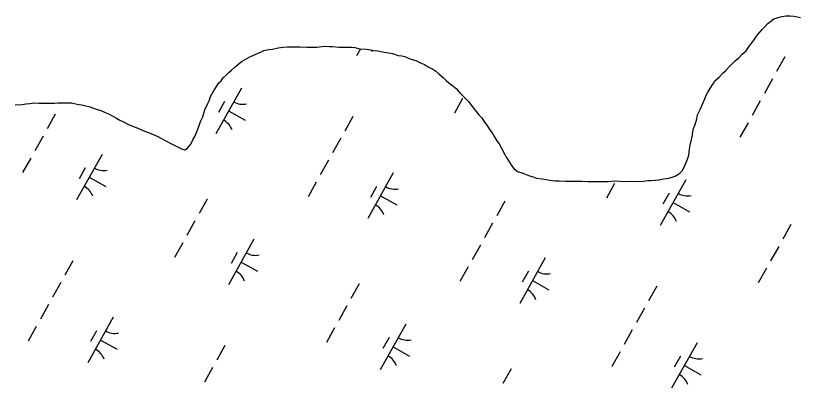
# Model space of a CAD drawing. Extents: x 3923531 to 3943530, y 207391 to 229799.
# Drawn here: x 3933192 to 3933941, y 210184 to 210540 of the extents above; entities that cross this region are included whole.
import ezdxf

# ---------------------------------------------------------------- set-up
doc = ezdxf.new("R2010")
doc.units = 0
doc.layers.add('V-TOPO-SHOR', color=7, linetype='Continuous')
doc.layers.add('V-WETL-SWMP', color=7, linetype='Continuous')

msp = doc.modelspace()

# ---------------------------------------------------------------- linework, layer by layer
at = {"layer": 'V-TOPO-SHOR'}
for points in [[(3933834.25, 210403.15), (3933835.62, 210407.11), (3933836.34, 210412.73), (3933837.04, 210416.69), (3933838.1, 210421.98), (3933839.14, 210426.27), (3933839.5, 210429.57), (3933840.2, 210432.55), (3933841.56, 210436.5), (3933843.28, 210441.78), (3933843.98, 210445.74), (3933846.7, 210451.34), (3933848.73, 210455.95), (3933850.77, 210460.9), (3933852.14, 210464.52), (3933853.82, 210467.15), (3933856.86, 210472.42), (3933858.88, 210475.37), (3933860.56, 210478), (3933864.57, 210481.6), (3933868.26, 210485.53), (3933870.6, 210487.82), (3933873.94, 210491.1), (3933877.63, 210495.03), (3933879.97, 210497.32), (3933883.32, 210500.26), (3933886.66, 210503.53), (3933890.34, 210506.81), (3933893.03, 210510.75), (3933895.04, 210513.04), (3933897.73, 210516.99), (3933899.75, 210519.94), (3933901.44, 210522.57), (3933905.79, 210527.16), (3933907.8, 210529.46), (3933911.15, 210533.06), (3933914.16, 210535.34), (3933916.83, 210537.3), (3933920.15, 210538.26), (3933923.14, 210539.22), (3933928.44, 210540.15), (3933932.09, 210540.44), (3933936.06, 210540.07), (3933942.33, 210538.68)], [(3933426.23, 210505.62), (3933429.23, 210507.24), (3933434.2, 210508.18), (3933437.51, 210508.48), (3933443.16, 210509.74), (3933447.46, 210510.36), (3933452.1, 210510.64), (3933456.4, 210510.59), (3933460.04, 210510.55), (3933463.69, 210510.51), (3933470.31, 210510.43), (3933474.61, 210510.39), (3933479.91, 210510.33), (3933487.53, 210511.24), (3933491.83, 210510.86), (3933495.14, 210510.82), (3933501.09, 210510.43), (3933504.4, 210510.39), (3933508.04, 210510.35), (3933513.01, 210510.3), (3933516.31, 210509.93), (3933521.27, 210508.88), (3933527.22, 210508.48), (3933531.52, 210507.77), (3933534.82, 210507.08), (3933538.46, 210506.71), (3933544.41, 210505.65), (3933548.37, 210504.94), (3933552.33, 210504.24), (3933557.61, 210502.52), (3933561.25, 210502.15), (3933564.22, 210501.46), (3933568.83, 210499.09), (3933574.77, 210497.7), (3933579.71, 210495), (3933583, 210493.64), (3933585.96, 210491.95), (3933590.9, 210489.25), (3933593.86, 210487.23), (3933596.48, 210484.88), (3933600.74, 210481.19), (3933603.69, 210478.51), (3933606.31, 210476.17), (3933609.92, 210473.48), (3933613.21, 210470.79), (3933616.8, 210466.78), (3933619.42, 210464.1), (3933622.04, 210461.1), (3933624.98, 210458.42), (3933628.58, 210453.74), (3933631.19, 210450.4), (3933634.78, 210445.73), (3933637.72, 210442.72), (3933639.68, 210439.72), (3933643.26, 210434.71), (3933645.54, 210431.38), (3933647.5, 210428.38), (3933650.1, 210424.04), (3933652.04, 210420.71), (3933654.33, 210418.04), (3933656.6, 210413.71), (3933659.85, 210407.72), (3933661.47, 210404.72), (3933664.4, 210399.72), (3933666.02, 210397.06), (3933668.31, 210394.38), (3933671.92, 210391.36), (3933676.87, 210389.99), (3933683.46, 210387.26), (3933686.75, 210386.23), (3933690.05, 210385.21), (3933695.34, 210384.48), (3933698.98, 210383.78), (3933702.61, 210383.08), (3933707.9, 210382.69), (3933711.54, 210382.65), (3933717.83, 210382.25), (3933722.13, 210382.21), (3933726.77, 210382.15), (3933733.72, 210382.08), (3933739.01, 210382.02), (3933743.64, 210381.97), (3933751.92, 210381.88), (3933758.21, 210381.81), (3933764.5, 210382.4), (3933774.76, 210381.96), (3933780.39, 210382.22), (3933785.35, 210381.84), (3933792.31, 210382.09), (3933796.29, 210382.71), (3933799.6, 210383.01), (3933803.58, 210383.29), (3933806.89, 210383.59), (3933811.53, 210384.53), (3933816.51, 210385.14), (3933819.83, 210386.09), (3933823.15, 210387.38), (3933827.15, 210389.99), (3933829.49, 210392.28), (3933832.2, 210397.88), (3933834.25, 210403.15)], [(3933191.64, 210455.24), (3933198.26, 210455.5), (3933202.24, 210456.12), (3933205.56, 210456.41), (3933210.2, 210457.02), (3933214.16, 210456.65), (3933219.46, 210456.92), (3933223.77, 210456.87), (3933229.39, 210456.81), (3933232.71, 210457.11), (3933237.01, 210457.06), (3933241.64, 210457.01), (3933245.61, 210456.96), (3933250.9, 210455.91), (3933255.19, 210455.2), (3933259.16, 210454.17), (3933262.13, 210453.47), (3933268.39, 210451.42), (3933273.67, 210449.7), (3933277.63, 210448.01), (3933280.92, 210446.65), (3933285.52, 210443.95), (3933288.49, 210442.59), (3933291.78, 210440.57), (3933295.07, 210438.88), (3933300.67, 210436.17), (3933304.62, 210434.47), (3933308.91, 210432.76), (3933315.16, 210430.05), (3933319.12, 210428.68), (3933323.41, 210426.98), (3933328.02, 210424.94), (3933330.98, 210423.25), (3933335.59, 210420.88), (3933340.52, 210418.18), (3933344.14, 210416.16), (3933347.44, 210414.8), (3933350.73, 210413.11), (3933353.7, 210412.08), (3933356.36, 210413.71), (3933359.72, 210417.64), (3933361.75, 210422.25), (3933363.77, 210425.54), (3933365.48, 210430.49), (3933367.18, 210434.44), (3933368.89, 210439.39), (3933370.93, 210443.67), (3933371.96, 210447.3), (3933372.98, 210450.27), (3933375.37, 210455.87), (3933377.05, 210459.16), (3933378.42, 210463.12), (3933380.79, 210467.72), (3933384.16, 210472.65), (3933386.18, 210476.27), (3933388.52, 210478.23), (3933390.53, 210480.86), (3933393.88, 210484.13), (3933396.22, 210486.42), (3933398.56, 210488.38), (3933401.91, 210491.66), (3933406.25, 210494.92), (3933408.59, 210496.88), (3933415.25, 210500.78), (3933418.24, 210502.07), (3933421.57, 210503.69), (3933426.23, 210505.62)]]:
    msp.add_lwpolyline(points, dxfattribs=at)
at = {"layer": 'V-WETL-SWMP'}
for p, q in [((3933914.16, 210535.34), (3933916.83, 210537.3)), ((3933916.83, 210537.3), (3933920.15, 210538.26)), ((3933920.15, 210538.26), (3933923.14, 210539.22)), ((3933923.14, 210539.22), (3933928.44, 210540.15)), ((3933928.44, 210540.15), (3933932.09, 210540.44)), ((3933932.09, 210540.44), (3933936.06, 210540.07)), ((3933936.06, 210540.07), (3933942.33, 210538.67)), ((3933905.79, 210527.16), (3933907.8, 210529.45)), ((3933907.8, 210529.45), (3933911.15, 210533.06)), ((3933911.15, 210533.06), (3933914.16, 210535.34)), ((3933899.75, 210519.94), (3933901.44, 210522.57)), ((3933901.44, 210522.57), (3933905.79, 210527.16)), ((3933895.04, 210513.04), (3933897.73, 210516.99)), ((3933897.73, 210516.99), (3933899.75, 210519.94)), ((3933426.23, 210505.62), (3933429.23, 210507.24)), ((3933429.23, 210507.24), (3933434.2, 210508.18)), ((3933434.2, 210508.18), (3933437.51, 210508.48)), ((3933437.51, 210508.48), (3933443.16, 210509.74)), ((3933443.16, 210509.74), (3933447.46, 210510.36)), ((3933447.46, 210510.36), (3933452.1, 210510.64)), ((3933452.1, 210510.64), (3933456.41, 210510.59)), ((3933456.41, 210510.59), (3933460.05, 210510.55)), ((3933460.05, 210510.55), (3933463.69, 210510.51)), ((3933463.69, 210510.51), (3933470.31, 210510.43)), ((3933470.31, 210510.43), (3933474.61, 210510.39)), ((3933474.61, 210510.39), (3933479.91, 210510.33)), ((3933479.91, 210510.33), (3933487.53, 210511.24)), ((3933487.53, 210511.24), (3933491.83, 210510.86)), ((3933491.83, 210510.86), (3933495.14, 210510.82)), ((3933495.14, 210510.82), (3933501.09, 210510.43)), ((3933501.09, 210510.43), (3933504.4, 210510.39)), ((3933504.4, 210510.39), (3933508.04, 210510.35)), ((3933508.04, 210510.35), (3933513.01, 210510.3)), ((3933513.01, 210510.3), (3933516.31, 210509.93)), ((3933516.31, 210509.93), (3933521.27, 210508.88)), ((3933521.62, 210508.86), (3933517.89, 210502.18)), ((3933521.27, 210508.88), (3933527.22, 210508.48)), ((3933527.22, 210508.48), (3933531.52, 210507.77)), ((3933531.52, 210507.77), (3933534.82, 210507.08)), ((3933534.82, 210507.08), (3933538.46, 210506.7)), ((3933886.66, 210503.53), (3933890.34, 210506.8)), ((3933890.34, 210506.8), (3933893.03, 210510.75)), ((3933893.03, 210510.75), (3933895.04, 210513.04)), ((3933408.59, 210496.88), (3933415.25, 210500.78)), ((3933415.25, 210500.78), (3933418.24, 210502.07)), ((3933418.24, 210502.07), (3933421.57, 210503.69)), ((3933421.57, 210503.69), (3933426.23, 210505.62)), ((3933538.46, 210506.7), (3933544.4, 210505.65)), ((3933544.4, 210505.65), (3933548.37, 210504.94)), ((3933548.37, 210504.94), (3933552.33, 210504.24)), ((3933552.33, 210504.24), (3933557.61, 210502.52)), ((3933557.61, 210502.52), (3933561.25, 210502.15)), ((3933561.25, 210502.15), (3933564.22, 210501.46)), ((3933564.22, 210501.46), (3933568.83, 210499.09)), ((3933879.97, 210497.32), (3933883.31, 210500.26)), ((3933883.31, 210500.26), (3933886.66, 210503.53)), ((3933927.35, 210500.99), (3933919.55, 210487.02)), ((3933401.91, 210491.66), (3933406.25, 210494.92)), ((3933406.25, 210494.92), (3933408.59, 210496.88)), ((3933568.83, 210499.09), (3933574.77, 210497.7)), ((3933574.77, 210497.7), (3933579.71, 210495)), ((3933579.71, 210495), (3933583, 210493.64)), ((3933583, 210493.64), (3933585.96, 210491.95)), ((3933585.96, 210491.95), (3933590.9, 210489.25)), ((3933873.95, 210491.1), (3933877.63, 210495.03)), ((3933877.63, 210495.03), (3933879.97, 210497.32)), ((3933393.88, 210484.13), (3933396.22, 210486.42)), ((3933396.22, 210486.42), (3933398.56, 210488.38)), ((3933398.56, 210488.38), (3933401.91, 210491.66)), ((3933590.9, 210489.25), (3933593.85, 210487.23)), ((3933593.85, 210487.23), (3933596.48, 210484.88)), ((3933596.48, 210484.88), (3933600.74, 210481.19)), ((3933864.57, 210481.6), (3933868.26, 210485.53)), ((3933868.26, 210485.53), (3933870.6, 210487.82)), ((3933870.6, 210487.82), (3933873.95, 210491.1)), ((3933386.18, 210476.27), (3933388.52, 210478.23)), ((3933388.52, 210478.23), (3933390.54, 210480.86)), ((3933390.54, 210480.86), (3933393.88, 210484.13)), ((3933600.74, 210481.19), (3933603.69, 210478.51)), ((3933603.69, 210478.51), (3933606.31, 210476.17)), ((3933858.88, 210475.37), (3933860.56, 210478)), ((3933860.56, 210478), (3933864.57, 210481.6)), ((3933915.65, 210480.04), (3933907.84, 210466.07)), ((3933380.79, 210467.72), (3933384.16, 210472.65)), ((3933407.87, 210471.18), (3933383.48, 210427.53)), ((3933384.16, 210472.65), (3933386.18, 210476.27)), ((3933606.31, 210476.17), (3933609.92, 210473.48)), ((3933609.92, 210473.48), (3933613.21, 210470.79)), ((3933613.21, 210470.79), (3933616.8, 210466.78)), ((3933853.82, 210467.15), (3933856.86, 210472.42)), ((3933856.86, 210472.42), (3933858.88, 210475.37)), ((3933377.06, 210459.16), (3933378.42, 210463.12)), ((3933378.42, 210463.12), (3933380.79, 210467.72)), ((3933616.8, 210466.78), (3933619.42, 210464.1)), ((3933619.42, 210464.1), (3933622.04, 210461.1)), ((3933850.77, 210460.9), (3933852.14, 210464.52)), ((3933852.14, 210464.52), (3933853.82, 210467.15)), ((3933191.64, 210455.24), (3933198.26, 210455.5)), ((3933198.26, 210455.5), (3933202.24, 210456.12)), ((3933202.24, 210456.12), (3933205.55, 210456.41)), ((3933205.55, 210456.41), (3933210.2, 210457.02)), ((3933210.2, 210457.02), (3933214.16, 210456.65)), ((3933214.16, 210456.65), (3933219.46, 210456.92)), ((3933219.46, 210456.92), (3933223.77, 210456.87)), ((3933223.77, 210456.87), (3933229.39, 210456.81)), ((3933229.39, 210456.81), (3933232.71, 210457.11)), ((3933232.71, 210457.11), (3933237.01, 210457.06)), ((3933237.01, 210457.06), (3933241.64, 210457.01)), ((3933241.64, 210457.01), (3933245.61, 210456.96)), ((3933245.61, 210456.96), (3933250.9, 210455.91)), ((3933250.9, 210455.91), (3933255.19, 210455.2)), ((3933255.19, 210455.2), (3933259.16, 210454.17)), ((3933372.98, 210450.27), (3933375.36, 210455.87)), ((3933375.36, 210455.87), (3933377.06, 210459.16)), ((3933391.86, 210458.36), (3933386.01, 210447.88)), ((3933619.4, 210461.17), (3933611.59, 210447.2)), ((3933622.04, 210461.1), (3933624.98, 210458.42)), ((3933624.98, 210458.42), (3933628.58, 210453.74)), ((3933846.7, 210451.34), (3933848.73, 210455.95)), ((3933848.73, 210455.95), (3933850.77, 210460.9)), ((3933903.94, 210459.08), (3933896.14, 210445.12)), ((3933259.16, 210454.17), (3933262.13, 210453.47)), ((3933262.13, 210453.47), (3933268.39, 210451.42)), ((3933268.39, 210451.42), (3933273.67, 210449.7)), ((3933273.67, 210449.7), (3933277.62, 210448)), ((3933277.62, 210448), (3933280.92, 210446.65)), ((3933370.93, 210443.67), (3933371.96, 210447.3)), ((3933371.96, 210447.3), (3933372.98, 210450.27)), ((3933395.67, 210449.36), (3933411.39, 210440.58)), ((3933628.58, 210453.74), (3933631.19, 210450.4)), ((3933631.19, 210450.4), (3933634.78, 210445.73)), ((3933843.98, 210445.74), (3933846.7, 210451.34)), ((3933229.99, 210446.24), (3933222.18, 210432.27)), ((3933280.92, 210446.65), (3933285.52, 210443.95)), ((3933285.52, 210443.95), (3933288.49, 210442.59)), ((3933288.49, 210442.59), (3933291.78, 210440.57)), ((3933291.78, 210440.57), (3933295.07, 210438.88)), ((3933367.18, 210434.44), (3933368.89, 210439.39)), ((3933368.89, 210439.39), (3933370.93, 210443.67)), ((3933514.53, 210444.15), (3933506.73, 210430.18)), ((3933634.78, 210445.73), (3933637.72, 210442.72)), ((3933637.72, 210442.72), (3933639.68, 210439.72)), ((3933639.68, 210439.72), (3933643.26, 210434.71)), ((3933841.57, 210436.5), (3933843.28, 210441.78)), ((3933843.28, 210441.78), (3933843.98, 210445.74)), ((3933295.07, 210438.88), (3933300.67, 210436.17)), ((3933300.67, 210436.17), (3933304.62, 210434.47)), ((3933304.62, 210434.47), (3933308.91, 210432.76)), ((3933308.91, 210432.76), (3933315.16, 210430.05)), ((3933365.48, 210430.49), (3933367.18, 210434.44)), ((3933643.26, 210434.71), (3933645.54, 210431.38)), ((3933839.5, 210429.57), (3933840.2, 210432.55)), ((3933840.2, 210432.55), (3933841.57, 210436.5)), ((3933892.24, 210438.13), (3933884.43, 210424.16)), ((3933218.28, 210425.29), (3933210.48, 210411.32)), ((3933315.16, 210430.05), (3933319.12, 210428.68)), ((3933319.12, 210428.68), (3933323.41, 210426.98)), ((3933323.41, 210426.98), (3933328.02, 210424.94)), ((3933328.02, 210424.94), (3933330.98, 210423.25)), ((3933361.75, 210422.25), (3933363.77, 210425.54)), ((3933363.77, 210425.54), (3933365.48, 210430.49)), ((3933645.54, 210431.38), (3933647.5, 210428.38)), ((3933647.5, 210428.38), (3933650.1, 210424.04)), ((3933838.1, 210421.98), (3933839.14, 210426.27)), ((3933839.14, 210426.27), (3933839.5, 210429.57)), ((3933330.98, 210423.25), (3933335.59, 210420.89)), ((3933335.59, 210420.89), (3933340.52, 210418.18)), ((3933340.52, 210418.18), (3933344.14, 210416.16)), ((3933356.36, 210413.71), (3933359.72, 210417.64)), ((3933359.72, 210417.64), (3933361.75, 210422.25)), ((3933502.83, 210423.2), (3933495.02, 210409.23)), ((3933650.1, 210424.04), (3933652.05, 210420.71)), ((3933652.05, 210420.71), (3933654.33, 210418.04)), ((3933654.33, 210418.04), (3933656.6, 210413.71)), ((3933837.04, 210416.69), (3933838.1, 210421.98)), ((3933344.14, 210416.16), (3933347.44, 210414.8)), ((3933347.44, 210414.8), (3933350.73, 210413.11)), ((3933350.73, 210413.11), (3933353.7, 210412.08)), ((3933353.7, 210412.08), (3933356.36, 210413.71)), ((3933656.6, 210413.71), (3933659.85, 210407.72)), ((3933835.62, 210407.11), (3933836.34, 210412.73)), ((3933836.34, 210412.73), (3933837.04, 210416.69)), ((3933206.58, 210404.33), (3933198.77, 210390.37)), ((3933274.67, 210407.87), (3933250.28, 210364.22)), ((3933491.12, 210402.25), (3933483.32, 210388.28)), ((3933659.85, 210407.72), (3933661.47, 210404.72)), ((3933661.47, 210404.72), (3933664.39, 210399.72)), ((3933832.2, 210397.88), (3933834.25, 210403.15)), ((3933834.25, 210403.15), (3933835.62, 210407.11)), ((3933258.66, 210395.05), (3933252.81, 210384.57)), ((3933664.39, 210399.72), (3933666.02, 210397.06)), ((3933666.02, 210397.06), (3933668.31, 210394.38)), ((3933829.49, 210392.28), (3933832.2, 210397.88)), ((3933553.08, 210390.06), (3933528.7, 210346.41)), ((3933668.31, 210394.38), (3933671.92, 210391.36)), ((3933671.92, 210391.36), (3933676.87, 210389.99)), ((3933676.87, 210389.99), (3933683.46, 210387.26)), ((3933683.46, 210387.26), (3933686.75, 210386.23)), ((3933819.83, 210386.09), (3933823.15, 210387.38)), ((3933823.15, 210387.38), (3933827.15, 210389.99)), ((3933827.15, 210389.99), (3933829.49, 210392.28)), ((3933262.47, 210386.05), (3933278.19, 210377.27)), ((3933479.42, 210381.3), (3933471.61, 210367.33)), ((3933686.75, 210386.23), (3933690.05, 210385.21)), ((3933690.05, 210385.21), (3933695.34, 210384.48)), ((3933695.34, 210384.48), (3933698.98, 210383.78)), ((3933698.98, 210383.78), (3933702.61, 210383.08)), ((3933702.61, 210383.08), (3933707.9, 210382.69)), ((3933707.9, 210382.69), (3933711.54, 210382.65)), ((3933711.54, 210382.65), (3933717.83, 210382.25)), ((3933717.83, 210382.25), (3933722.13, 210382.21)), ((3933722.13, 210382.21), (3933726.76, 210382.15)), ((3933726.76, 210382.15), (3933733.71, 210382.08)), ((3933733.71, 210382.08), (3933739.01, 210382.02)), ((3933739.01, 210382.02), (3933743.64, 210381.97)), ((3933743.64, 210381.97), (3933751.92, 210381.88)), ((3933751.92, 210381.88), (3933758.21, 210381.81)), ((3933764.61, 210380.04), (3933756.81, 210366.08)), ((3933758.21, 210381.81), (3933764.5, 210382.4)), ((3933764.5, 210382.4), (3933774.76, 210381.96)), ((3933774.76, 210381.96), (3933780.39, 210382.22)), ((3933780.39, 210382.22), (3933785.35, 210381.84)), ((3933785.35, 210381.84), (3933792.31, 210382.09)), ((3933792.31, 210382.09), (3933796.29, 210382.71)), ((3933796.29, 210382.71), (3933799.6, 210383.01)), ((3933799.6, 210383.01), (3933803.58, 210383.29)), ((3933803.58, 210383.29), (3933806.89, 210383.59)), ((3933806.89, 210383.59), (3933811.53, 210384.53)), ((3933832.7, 210383.58), (3933808.31, 210339.93)), ((3933811.53, 210384.53), (3933816.5, 210385.14)), ((3933816.5, 210385.14), (3933819.83, 210386.09)), ((3933537.08, 210377.24), (3933531.23, 210366.76)), ((3933375.2, 210365.11), (3933367.4, 210351.15)), ((3933540.89, 210368.24), (3933556.6, 210359.46)), ((3933816.7, 210370.76), (3933810.85, 210360.28)), ((3933659.74, 210363.03), (3933651.94, 210349.06)), ((3933820.51, 210361.76), (3933836.22, 210352.98)), ((3933363.5, 210344.16), (3933355.69, 210330.19)), ((3933648.04, 210342.08), (3933640.24, 210328.11)), ((3933933.24, 210340.82), (3933925.43, 210326.86)), ((3933351.79, 210323.21), (3933343.99, 210309.24)), ((3933419.88, 210326.75), (3933395.49, 210283.1)), ((3933636.33, 210321.12), (3933628.53, 210307.16)), ((3933921.53, 210319.87), (3933913.73, 210305.9)), ((3933403.88, 210313.92), (3933398.03, 210303.45)), ((3933246.92, 210306.19), (3933239.12, 210292.22)), ((3933407.69, 210304.92), (3933423.4, 210296.14)), ((3933698.29, 210308.94), (3933673.91, 210265.29)), ((3933624.63, 210300.17), (3933616.83, 210286.2)), ((3933909.83, 210298.92), (3933902.02, 210284.95)), ((3933682.29, 210296.11), (3933676.44, 210285.64)), ((3933235.22, 210285.24), (3933227.42, 210271.27)), ((3933520.42, 210283.99), (3933512.61, 210270.02)), ((3933686.1, 210287.11), (3933701.82, 210278.33)), ((3933804.96, 210281.9), (3933797.16, 210267.94)), ((3933223.51, 210264.29), (3933215.71, 210250.32)), ((3933508.71, 210263.04), (3933500.91, 210249.07)), ((3933793.25, 210260.95), (3933785.45, 210246.98)), ((3933285.47, 210252.1), (3933261.09, 210208.45)), ((3933565.09, 210245.62), (3933540.71, 210201.97)), ((3933211.81, 210243.34), (3933204.01, 210229.37)), ((3933269.47, 210239.28), (3933263.62, 210228.8)), ((3933497.01, 210242.08), (3933489.2, 210228.12)), ((3933781.55, 210240), (3933773.74, 210226.03)), ((3933273.28, 210230.27), (3933289, 210221.5)), ((3933549.09, 210232.8), (3933543.24, 210222.32)), ((3933392.14, 210225.07), (3933384.34, 210211.1)), ((3933552.9, 210223.8), (3933568.62, 210215.02)), ((3933843.51, 210227.81), (3933819.12, 210184.16)), ((3933769.84, 210219.05), (3933762.04, 210205.08)), ((3933827.51, 210214.99), (3933821.65, 210204.51)), ((3933380.43, 210204.12), (3933372.63, 210190.15)), ((3933665.63, 210202.86), (3933657.83, 210188.9)), ((3933831.32, 210205.99), (3933847.03, 210197.21))]:
    msp.add_line(p, q, dxfattribs=at)
for centre, start, end in [((3933516.82, 210499.78), 20.03808, 26.12894), ((3933409.35, 210473.36), 240.03808, 281.58174), ((3933382.41, 210425.13), 20.03808, 61.58174), ((3933276.15, 210410.04), 240.03808, 281.58174), ((3933249.21, 210361.82), 20.03808, 61.58174), ((3933554.57, 210392.23), 240.03808, 281.58174), ((3933834.19, 210385.76), 240.03808, 281.58174), ((3933527.62, 210344.01), 20.03808, 61.58174), ((3933807.24, 210337.53), 20.03808, 61.58174), ((3933421.37, 210328.92), 240.03808, 281.58174), ((3933394.42, 210280.69), 20.03808, 61.58174), ((3933699.78, 210311.11), 240.03808, 281.58174), ((3933672.84, 210262.88), 20.03808, 61.58174), ((3933286.96, 210254.27), 240.03808, 281.58174), ((3933566.58, 210247.8), 240.03808, 281.58174), ((3933260.02, 210206.05), 20.03808, 61.58174), ((3933539.64, 210199.57), 20.03808, 61.58174), ((3933844.99, 210229.98), 240.03808, 281.58174), ((3933818.05, 210181.76), 20.03808, 61.58174)]:
    msp.add_arc(centre, 17.62, start, end, dxfattribs=at)

doc.saveas('drawing.dxf')
